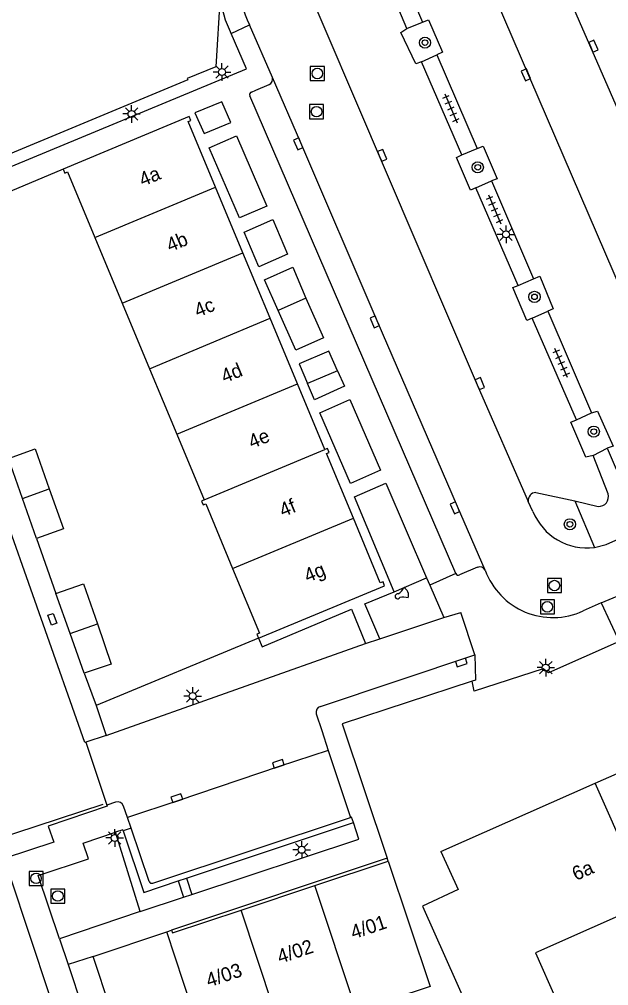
# Model space of a CAD drawing. Extents: x 136000 to 138005, y 398500 to 400500.
# Drawn here: x 137535.5 to 137577.5, y 398734.6 to 398803.4 of the extents above; entities that cross this region are included whole.
import ezdxf

# ---------------------------------------------------------------- set-up
doc = ezdxf.new("R2010")
doc.units = 0
for name, color, linetype in [('gg-afsc-erfafscheiding', 7, 'Continuous'), ('gg-afsc-hekwerk', 7, 'Continuous'), ('gg-afsc-muur', 7, 'Continuous'), ('gg-anno-huisnummerreeks BGT', 7, 'Continuous'), ('gg-bbg-bijgebouw', 7, 'Continuous'), ('gg-bbg-gedigitaliseerde bebouwing', 7, 'Continuous'), ('gg-bbg-hoofdgebouw', 7, 'Continuous'), ('gg-bbg-tussenscheiding', 7, 'Continuous'), ('gg-knt-onverhard', 7, 'Continuous'), ('gg-knt-verharding', 7, 'Continuous'), ('gg-knt-verharding nz', 7, 'Continuous'), ('gt-grn-groengrens', 7, 'Continuous'), ('gt-grn-weggrens', 7, 'Continuous'), ('gt-symb-boom', 7, 'Continuous'), ('gt-symb-kolk', 7, 'Continuous'), ('gt-symb-kolk center center', 7, 'Continuous'), ('gt-symb-lichtmast', 7, 'Continuous'), ('gt-symb-rioolschacht', 7, 'Continuous'), ('gt-symb-sirene', 7, 'Continuous'), ('gt-symb-tegel verharding', 7, 'Continuous')]:
    doc.layers.add(name, color=color, linetype=linetype)

# ---------------------------------------------------------------- blocks, each defined once
blk = doc.blocks.new('gt0-BOOM')
at = {"layer": 'gt-symb-boom'}
for radius in [0.4, 0.2]:
    blk.add_circle((0, 0), radius, dxfattribs=at)
blk = doc.blocks.new('gt0-LMAST')
at = {"layer": 'gt-symb-lichtmast'}
for p, q in [((-0.182, 0.173), (-0.447, 0.438)), ((-0.005, 0.246), (-0.005, 0.621)), ((0.172, 0.173), (0.437, 0.438)), ((-0.255, -0.004), (-0.63, -0.004)), ((-0.182, -0.181), (-0.447, -0.446)), ((-0.005, -0.254), (-0.005, -0.629)), ((0.437, -0.446), (0.172, -0.181)), ((0.245, -0.004), (0.62, -0.004))]:
    blk.add_line(p, q, dxfattribs=at)
blk.add_circle((-0.005, -0.004), 0.25, dxfattribs=at)
blk = doc.blocks.new('gt0-KOLK')
at = {"layer": 'gt-symb-kolk'}
blk.add_lwpolyline([(0, 0), (0.375, 0), (0.375, 0.4), (-0.375, 0.4), (-0.375, 0), (0, 0)], dxfattribs=at)
blk = doc.blocks.new('gt0-RS')
at = {"layer": 'gt-symb-rioolschacht'}
blk.add_lwpolyline([(-0.5, -0.5), (0.5, -0.5), (0.5, 0.5), (-0.5, 0.5)], close=True, dxfattribs=at)
blk.add_circle((0, 0), 0.375, dxfattribs=at)
blk = doc.blocks.new('gt0-TEG1')
at = {"layer": 'gt-symb-tegel verharding'}
for p, q in [((-1.125, 0), (1.125, 0)), ((-0.9, -0.25), (-0.9, 0.25)), ((-0.45, -0.25), (-0.45, 0.25)), ((0, -0.25), (0, 0.25)), ((0.45, -0.25), (0.45, 0.25)), ((0.9, -0.25), (0.9, 0.25))]:
    blk.add_line(p, q, dxfattribs=at)
blk = doc.blocks.new('gt0-SIRENE')
at = {"layer": 'gt-symb-sirene'}
for centre, radius, start, end in [((0, 0), 0.175, 53.94865, 306.05135), ((-0.059, 1.194), 1.066, 278.75046, 311.94567), ((0.201, 0), 0.605, 318.38049, 41.61951), ((-0.059, -1.194), 1.066, 48.05433, 81.24954)]:
    blk.add_arc(centre, radius, start, end, dxfattribs=at)
blk = doc.blocks.new('gt0-KOLKCC')
at = {"layer": 'gt-symb-kolk center center'}
blk.add_lwpolyline([(-0.375, 0.2), (0.375, 0.2), (0.375, -0.2), (-0.375, -0.2)], close=True, dxfattribs=at)

msp = doc.modelspace()

# ---------------------------------------------------------------- linework, layer by layer
at = {"layer": 'gg-afsc-erfafscheiding'}
for p, q in [((137538.659, 398792.764), (137530.803, 398789.481)), ((137540.187, 398751.946), (137528.837, 398784.132)), ((137536.746, 398766.483), (137538.13, 398762.557))]:
    msp.add_line(p, q, dxfattribs=at)
msp.add_lwpolyline([(137541.471, 398747.537), (137532.047, 398744.448), (137521.319, 398740.872)], dxfattribs=at)
at = {"layer": 'gg-afsc-hekwerk'}
for p, q in [((137552.562, 398759.369), (137540.995, 398754.583)), ((137540.142, 398756.874), (137540.995, 398754.583)), ((137537.667, 398733.999), (137534.872, 398742.444))]:
    msp.add_line(p, q, dxfattribs=at)
at = {"layer": 'gg-afsc-muur'}
msp.add_lwpolyline([(137549.836, 398805.159), (137549.525, 398800.044), (137547.49, 398799.209), (137547.529, 398799.118), (137526.304, 398790.304)], dxfattribs=at)
at = {"layer": 'gg-bbg-bijgebouw'}
for p, q in [((137535.747, 398769.328), (137534.747, 398772.173)), ((137536.746, 398766.483), (137535.747, 398769.328)), ((137539.136, 398759.716), (137538.13, 398762.557)), ((137541.084, 398760.388), (137542.067, 398757.538)), ((137540.142, 398756.874), (137539.136, 398759.716)), ((137542.067, 398757.538), (137540.142, 398756.874))]:
    msp.add_line(p, q, dxfattribs=at)
for points in [[(137534.747, 398772.173), (137536.662, 398772.846), (137537.662, 398770.001)], [(137537.662, 398770.001), (137538.661, 398767.156), (137536.746, 398766.483)], [(137538.13, 398762.557), (137540.101, 398763.237), (137541.084, 398760.388)]]:
    msp.add_lwpolyline(points, dxfattribs=at)
at = {"layer": 'gg-bbg-gedigitaliseerde bebouwing'}
msp.add_lwpolyline([(137580.307, 398740.541), (137572.28, 398736.98), (137573.733, 398733.703), (137568.281, 398731.285)], dxfattribs=at)
at = {"layer": 'gg-bbg-hoofdgebouw'}
for p, q in [((137551.443, 398786.811), (137549.499, 398791.477)), ((137540.902, 398787.895), (137542.848, 398783.227)), ((137553.388, 398782.145), (137551.443, 398786.811)), ((137542.848, 398783.227), (137544.793, 398778.558)), ((137555.332, 398777.479), (137553.388, 398782.145)), ((137544.793, 398778.558), (137546.739, 398773.89)), ((137557.277, 398772.813), (137555.332, 398777.479)), ((137546.739, 398773.89), (137548.685, 398769.222)), ((137576.531, 398749.055), (137584.51, 398752.59)), ((137565.55, 398744.19), (137576.531, 398749.055)), ((137556.577, 398741.769), (137561.792, 398743.5)), ((137551.333, 398740.027), (137556.577, 398741.769)), ((137564.234, 398740.303), (137568.281, 398731.285)), ((137540.777, 398736.714), (137546.025, 398738.477)), ((137546.025, 398738.477), (137546.369, 398738.593)), ((137543.801, 398727.628), (137540.777, 398736.714))]:
    msp.add_line(p, q, dxfattribs=at)
for points in [[(137549.499, 398791.477), (137547.554, 398796.143), (137547.731, 398796.216), (137547.611, 398796.506), (137538.659, 398792.764)], [(137538.659, 398792.764), (137538.771, 398792.488), (137538.956, 398792.563), (137540.902, 398787.895)], [(137559.315, 398767.913), (137557.399, 398772.512), (137557.588, 398772.594), (137557.462, 398772.886), (137557.277, 398772.813)], [(137548.685, 398769.222), (137548.491, 398769.138), (137548.612, 398768.859), (137548.801, 398768.941), (137550.714, 398764.34)], [(137552.562, 398759.369), (137561.539, 398763.104), (137561.427, 398763.389), (137561.23, 398763.313), (137559.315, 398767.913)], [(137550.714, 398764.34), (137552.627, 398759.739), (137552.436, 398759.655), (137552.562, 398759.369)], [(137565.55, 398744.19), (137566.787, 398741.475), (137564.234, 398740.303)], [(137561.792, 398743.5), (137564.781, 398734.586), (137559.536, 398732.847)], [(137546.369, 398738.593), (137546.434, 398738.401), (137551.333, 398740.027)]]:
    msp.add_lwpolyline(points, dxfattribs=at)
at = {"layer": 'gg-bbg-tussenscheiding'}
for p, q in [((137540.902, 398787.895), (137549.499, 398791.477)), ((137542.848, 398783.227), (137551.443, 398786.811)), ((137544.793, 398778.558), (137553.388, 398782.145)), ((137546.739, 398773.89), (137555.332, 398777.479)), ((137548.685, 398769.222), (137557.277, 398772.813)), ((137535.747, 398769.328), (137537.662, 398770.001)), ((137550.714, 398764.34), (137559.315, 398767.913)), ((137539.136, 398759.716), (137541.084, 398760.388)), ((137580.307, 398740.541), (137576.531, 398749.055)), ((137559.536, 398732.847), (137556.577, 398741.769)), ((137554.291, 398731.107), (137551.333, 398740.027)), ((137549.046, 398729.368), (137546.025, 398738.477))]:
    msp.add_line(p, q, dxfattribs=at)
at = {"layer": 'gg-knt-onverhard'}
for p, q in [((137546.828, 398742.093), (137547.21, 398740.938)), ((137547.433, 398742.295), (137547.815, 398741.138))]:
    msp.add_line(p, q, dxfattribs=at)
at = {"layer": 'gg-knt-verharding'}
for p, q in [((137550.622, 398802.407), (137551.928, 398803.041)), ((137553.555, 398799.283), (137551.928, 398803.041)), ((137563.127, 398802.771), (137564.247, 398803.227)), ((137551.694, 398799.904), (137550.622, 398802.407)), ((137564.161, 398800.411), (137565.253, 398800.899)), ((137567.047, 398793.77), (137564.161, 398800.411)), ((137565.253, 398800.899), (137568.143, 398794.222)), ((137526.602, 398789.483), (137551.694, 398799.904)), ((137552.063, 398798.252), (137552.377, 398798.384)), ((137552.377, 398798.384), (137553.318, 398798.781)), ((137566.619, 398763.971), (137551.931, 398797.991)), ((137567.047, 398793.77), (137568.143, 398794.222)), ((137568.047, 398791.436), (137569.154, 398791.938)), ((137571.053, 398784.492), (137568.047, 398791.436)), ((137569.154, 398791.938), (137572.152, 398784.961)), ((137571.053, 398784.492), (137572.152, 398784.961)), ((137572.055, 398782.147), (137573.166, 398782.649)), ((137573.166, 398782.649), (137576.28, 398775.41)), ((137575.208, 398774.927), (137572.055, 398782.147)), ((137575.208, 398774.927), (137576.28, 398775.41)), ((137576.39, 398772.388), (137577.39, 398772.894)), ((137577.39, 398772.894), (137578.62, 398770.032)), ((137577.456, 398769.64), (137576.39, 398772.388)), ((137572.314, 398769.738), (137575.077, 398769.158)), ((137572.105, 398768.399), (137571.772, 398769.103)), ((137575.077, 398769.158), (137576.749, 398768.759)), ((137575.077, 398769.158), (137576.485, 398765.841)), ((137566.619, 398763.971), (137564.76, 398763.141)), ((137568.146, 398764.419), (137566.867, 398763.878)), ((137564.532, 398763.67), (137564.76, 398763.141)), ((137564.76, 398763.141), (137565.747, 398760.848)), ((137576.971, 398761.886), (137580.033, 398763.184)), ((137576.971, 398761.886), (137575.675, 398761.311)), ((137576.971, 398761.886), (137578.248, 398759.136)), ((137565.747, 398760.848), (137566.967, 398761.209)), ((137567.97, 398758.181), (137566.967, 398761.209)), ((137561.188, 398759.331), (137565.747, 398760.848)), ((137560.183, 398758.995), (137561.188, 398759.331)), ((137541.707, 398752.437), (137560.183, 398758.995)), ((137556.964, 398754.522), (137567.97, 398758.181)), ((137540.995, 398754.583), (137541.707, 398752.437)), ((137556.676, 398753.986), (137557.067, 398752.795)), ((137541.707, 398752.437), (137540.264, 398751.973)), ((137557.067, 398752.795), (137557.53, 398751.383)), ((137540.264, 398751.973), (137540.187, 398751.946)), ((137540.264, 398751.973), (137541.767, 398747.483)), ((137557.53, 398751.383), (137559.106, 398746.617)), ((137542.385, 398747.696), (137541.767, 398747.483)), ((137543.223, 398746.619), (137542.941, 398747.427)), ((137543.484, 398745.854), (137543.223, 398746.619)), ((137545.028, 398741.937), (137559.106, 398746.617)), ((137547.433, 398742.295), (137559.317, 398746.253)), ((137543.484, 398745.854), (137542.925, 398745.652)), ((137544.765, 398742.05), (137543.484, 398745.854)), ((137561.718, 398743.721), (137546.369, 398738.593)), ((137561.792, 398743.5), (137561.718, 398743.721)), ((137546.828, 398742.093), (137547.433, 398742.295)), ((137547.21, 398740.938), (137547.815, 398741.138)), ((137544.131, 398739.921), (137547.21, 398740.938)), ((137544.131, 398739.921), (137538.387, 398737.985)), ((137540.777, 398736.714), (137539.01, 398736.14)), ((137539.01, 398736.14), (137545.368, 398717.12))]:
    msp.add_line(p, q, dxfattribs=at)
for points in [[(137564.469, 398807.977), (137563.311, 398805.414), (137564.247, 398803.227)], [(137563.127, 398802.771), (137561.905, 398805.662), (137559.377, 398806.249)], [(137564.247, 398803.227), (137564.658, 398803.394), (137565.654, 398801.087), (137565.253, 398800.899)], [(137564.161, 398800.411), (137563.757, 398800.255), (137562.693, 398802.489), (137563.127, 398802.771)], [(137550.584, 398796.091), (137549.936, 398797.551), (137548.032, 398796.761), (137548.68, 398795.301), (137550.584, 398796.091)], [(137549.036, 398794.29), (137550.989, 398795.124), (137553.149, 398790.123), (137551.195, 398789.289), (137549.036, 398794.29)], [(137568.143, 398794.222), (137568.558, 398794.41), (137569.56, 398792.083), (137569.154, 398791.938)], [(137568.047, 398791.436), (137567.657, 398791.269), (137566.66, 398793.601), (137567.047, 398793.77)], [(137553.572, 398789.172), (137554.615, 398786.714), (137552.575, 398785.818), (137551.533, 398788.276), (137553.572, 398789.172)], [(137553.958, 398782.701), (137552.977, 398784.887), (137554.997, 398785.793), (137555.94, 398783.59)], [(137572.055, 398782.147), (137571.668, 398781.978), (137570.662, 398784.33), (137571.053, 398784.492)], [(137572.152, 398784.961), (137572.602, 398785.135), (137573.544, 398782.827), (137573.166, 398782.649)], [(137555.94, 398783.59), (137557.194, 398780.749), (137555.224, 398779.879), (137553.958, 398782.701)], [(137558.186, 398778.417), (137557.578, 398779.797), (137555.462, 398778.9), (137556.05, 398777.513)], [(137558.186, 398778.417), (137558.689, 398777.312), (137556.548, 398776.337), (137556.05, 398777.513)], [(137556.932, 398775.416), (137559.072, 398776.364), (137561.244, 398771.346), (137559.104, 398770.397), (137556.932, 398775.416)], [(137576.28, 398775.41), (137576.706, 398775.545), (137577.807, 398773.051), (137577.39, 398772.894)], [(137576.39, 398772.388), (137575.878, 398772.256), (137574.809, 398774.764), (137575.208, 398774.927)], [(137562.22, 398762.675), (137559.405, 398769.444), (137561.624, 398770.422), (137564.532, 398763.67)], [(137576.485, 398765.841), (137577.314, 398766.036), (137581.415, 398767.864), (137581.992, 398768.159)], [(137561.188, 398759.331), (137560.124, 398761.822), (137562.22, 398762.675)], [(137552.562, 398759.369), (137552.826, 398758.763), (137559.172, 398761.431), (137560.183, 398758.995)], [(137578.248, 398759.136), (137573.223, 398756.903), (137572.834, 398757.189)], [(137572.834, 398757.189), (137567.921, 398755.613), (137567.766, 398756.314)], [(137567.766, 398756.314), (137558.522, 398753.274), (137561.718, 398743.721)], [(137541.767, 398747.483), (137541.79, 398747.415), (137537.585, 398745.99), (137537.992, 398744.857), (137534.441, 398743.691)], [(137559.317, 398746.253), (137559.187, 398746.643), (137559.106, 398746.617)], [(137547.815, 398741.138), (137559.711, 398745.069), (137559.317, 398746.253)], [(137538.387, 398737.985), (137536.868, 398742.486), (137540.446, 398743.666), (137540.076, 398744.789), (137542.364, 398745.561)], [(137542.925, 398745.652), (137542.894, 398745.742), (137542.364, 398745.561)], [(137542.925, 398745.652), (137544.396, 398741.283), (137546.828, 398742.093)]]:
    msp.add_lwpolyline(points, dxfattribs=at)
for centre, radius, start, end in [((137558.588, 398806.46), 7.486, 114.23418, 207.17676), ((137556.595, 398805.601), 6.774, 183.74384, 208.13595), ((137553.112, 398799.185), 0.453, 296.98599, 12.46893), ((137552.116, 398798.061), 0.198, 105.48548, 200.85877), ((137572.312, 398769.191), 0.547, 89.826, 189.20961), ((137576.799, 398769.443), 0.686, 265.83336, 16.67276), ((137575.94, 398769.937), 4.132, 201.85011, 277.57847), ((137566.788, 398764.045), 0.185, 203.72603, 295.16188), ((137568.321, 398764.036), 0.421, 24.65224, 114.6413), ((137573.53, 398765.982), 5.14, 200.14322, 294.66725), ((137557.093, 398754.107), 0.434, 107.3051, 196.19543), ((137542.528, 398747.282), 0.438, 19.32761, 109.03579), ((137544.968, 398742.161), 0.232, 208.59078, 284.90691)]:
    msp.add_arc(centre, radius, start, end, dxfattribs=at)
at = {"layer": 'gg-knt-verharding nz'}
msp.add_line((137570.706, 398814.136), (137587.79, 398774.739), dxfattribs=at)
for points in [[(137583.303, 398772.794), (137566.475, 398811.837), (137566.353, 398811.8)], [(137555.16, 398807.71), (137568.141, 398777.418), (137571.772, 398769.103)], [(137568.704, 398764.212), (137566.736, 398768.74), (137561.016, 398781.973), (137555.571, 398794.645), (137553.555, 398799.283)], [(137557.53, 398751.383), (137554.036, 398750.24), (137546.809, 398747.798), (137543.223, 398746.619)]]:
    msp.add_lwpolyline(points, dxfattribs=at)
at = {"layer": 'gt-grn-groengrens'}
for p, q in [((137555.94, 398783.59), (137553.958, 398782.701)), ((137558.186, 398778.417), (137556.05, 398777.513)), ((137562.22, 398762.675), (137564.532, 398763.67)), ((137544.131, 398739.921), (137542.364, 398745.561))]:
    msp.add_line(p, q, dxfattribs=at)
at = {"layer": 'gt-grn-weggrens'}
msp.add_line((137538.387, 398737.985), (137539.01, 398736.14), dxfattribs=at)
msp.add_lwpolyline([(137567.97, 398758.181), (137568.021, 398756.389), (137567.766, 398756.314)], dxfattribs=at)

# ---------------------------------------------------------------- block references
at = {"layer": 'gt-symb-boom'}
for p in [(137564.415, 398801.768), (137568.174, 398792.893), (137572.215, 398783.673), (137576.437, 398774.078), (137574.737, 398767.483)]:
    msp.add_blockref('gt0-BOOM', p, dxfattribs=at)
at = {"layer": 'gt-symb-kolk'}
for p, rotation in [((137576.225, 398801.439), -66.48544331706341), ((137571.789, 398799.556), 113.46200022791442), ((137555.571, 398794.645), 113.25369278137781), ((137561.184, 398793.668), -66.79388541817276), ((137561.016, 398781.973), 113.25369278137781), ((137568.141, 398777.418), -66.79388541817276), ((137566.736, 398768.74), 113.2536927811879), ((137566.944, 398757.84), -161.60843579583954), ((137554.036, 398750.24), 18.118513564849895), ((137546.809, 398747.798), 18.672286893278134)]:
    msp.add_blockref('gt0-KOLK', p, dxfattribs=dict(at, rotation=rotation))
at = {"layer": 'gt-symb-kolk center center', "rotation": -70.04653897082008}
msp.add_blockref('gt0-KOLKCC', (137537.879, 398760.718), dxfattribs=at)
at = {"layer": 'gt-symb-lichtmast'}
for p in [(137549.959, 398799.678), (137543.522, 398796.694), (137570.195, 398788.12), (137573.024, 398757.283), (137547.882, 398755.257), (137542.326, 398745.158), (137555.64, 398744.317)]:
    msp.add_blockref('gt0-LMAST', p, dxfattribs=at)
at = {"layer": 'gt-symb-rioolschacht'}
for p in [(137556.748, 398799.572), (137556.693, 398796.854), (137573.632, 398763.122), (137573.132, 398761.606), (137536.717, 398742.279), (137538.267, 398741.021)]:
    msp.add_blockref('gt0-RS', p, dxfattribs=at)
at = {"layer": 'gt-symb-sirene', "rotation": 23.022707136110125}
msp.add_blockref('gt0-SIRENE', (137562.463, 398762.355), dxfattribs=at)
at = {"layer": 'gt-symb-tegel verharding'}
for p, rotation in [((137566.27, 398797.088), -66.66595872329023), ((137569.378, 398789.895), -66.66595872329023), ((137574.116, 398778.957), 113.25875933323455)]:
    msp.add_blockref('gt0-TEG1', p, dxfattribs=dict(at, rotation=rotation))

# ---------------------------------------------------------------- texts
at = {"layer": 'gg-anno-huisnummerreeks BGT'}
for s, rotation, p in [('4a', 22.6, (137544.309, 398791.51)), ('4b', 22.6, (137546.254, 398786.844)), ('4c', 22.6, (137548.234, 398782.193)), ('4d', 22.6, (137550.143, 398777.512)), ('4e', 22.6, (137552.088, 398772.846)), ('4f', 22.6, (137554.296, 398767.979)), ('4g', 22.6, (137556.055, 398763.314)), ('6a', 24, (137575.167, 398742.088)), ('4/01', 18.4, (137559.313, 398737.934)), ('4/02', 18.4, (137554.083, 398736.198)), ('4/03', 18.4, (137549.012, 398734.514))]:
    msp.add_text(s, height=1, rotation=rotation, dxfattribs=at).set_placement(p)

doc.saveas('drawing.dxf')
